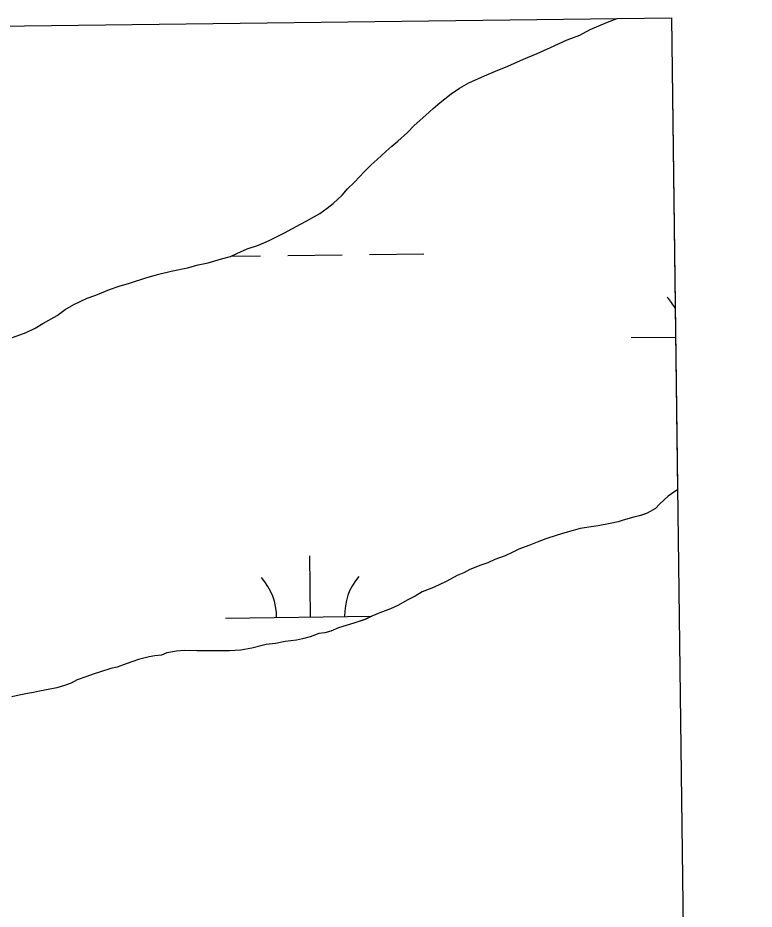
# Model space of a CAD drawing. Extents: x 3704301 to 3742427, y 506229 to 532009.
# Drawn here: x 3739638 to 3740071, y 529691 to 530215 of the extents above; entities that cross this region are included whole.
import ezdxf

# ---------------------------------------------------------------- set-up
doc = ezdxf.new("R2010")
doc.units = 0
for name, color, linetype in [('V-GRID-FRAM', 7, 'Continuous'), ('V-TOPO-SHOR', 7, 'Continuous'), ('V-WETL-SWMP', 7, 'Continuous')]:
    doc.layers.add(name, color=color, linetype=linetype)

msp = doc.modelspace()

# ---------------------------------------------------------------- linework, layer by layer
at = {"layer": 'V-GRID-FRAM'}
msp.add_lwpolyline([(3708355.73, 529827.79), (3740022.42, 530214.7), (3740252.5, 512033.28), (3708569.94, 511646.18), (3708355.73, 529827.79)], dxfattribs=at)
at = {"layer": 'V-TOPO-SHOR'}
for points in [[(3739714.01, 530062.1), (3739721.07, 530064.04), (3739728.4, 530065.98), (3739737.91, 530067.93), (3739744.15, 530069.59), (3739750.12, 530070.71), (3739758, 530073.19), (3739763.16, 530074.58), (3739766.96, 530076.23), (3739772.92, 530078.98), (3739779.71, 530081.19), (3739785.95, 530083.94), (3739795.44, 530088.61), (3739801.41, 530091.9), (3739807.64, 530095.2), (3739815.78, 530099.86), (3739820.11, 530102.87), (3739823.63, 530105.61), (3739828.77, 530110.53), (3739832.02, 530114.35), (3739836.08, 530118.18), (3739842.03, 530124.46), (3739845.81, 530128.29), (3739849.33, 530131.57), (3739854.48, 530136.21), (3739857.99, 530139.22), (3739861.51, 530142.23), (3739867.2, 530147.43), (3739871.25, 530151.53), (3739878.02, 530157.54), (3739882.35, 530161.37), (3739886.41, 530164.92), (3739892.91, 530170.12), (3739897.79, 530173.41), (3739903.21, 530176.43), (3739912.44, 530180.55), (3739918.95, 530183.3), (3739926.27, 530186.33), (3739935.5, 530190.46), (3739943.36, 530193.76), (3739951.23, 530197.33), (3739961, 530201.73), (3739968.6, 530204.49), (3739974.56, 530207.78), (3739984.87, 530212.19), (3739990.46, 530214.31)], [(3739635.06, 530026.9), (3739643.21, 530029.93), (3739648.36, 530032.4), (3739652.97, 530035.15), (3739661.37, 530039.81), (3739665.98, 530043.37), (3739671.13, 530046.38), (3739678.99, 530049.96), (3739684.15, 530051.89), (3739692.02, 530055.19), (3739697.72, 530057.12), (3739703.96, 530058.78), (3739714.01, 530062.1)], [(3740025.93, 529937.39), (3740024.32, 529936.41), (3740020.53, 529933.68), (3740018.1, 529931.49), (3740015.39, 529929.03), (3740012.96, 529926.57), (3740008.08, 529923.83), (3740004.28, 529922.45), (3740000.2, 529921.34), (3739993.96, 529919.68), (3739990.97, 529918.57), (3739986.35, 529917.74), (3739979.29, 529916.34), (3739975.22, 529915.78), (3739968.7, 529914.66), (3739964.62, 529913.55), (3739959.74, 529912.16), (3739955.12, 529910.78), (3739948.61, 529908.57), (3739943.45, 529906.64), (3739938.57, 529904.71), (3739932.6, 529902.51), (3739928.8, 529900.59), (3739924.73, 529898.67), (3739918.49, 529896.46), (3739914.42, 529894.53), (3739910.35, 529893.15), (3739903.84, 529890.67), (3739900.31, 529888.75), (3739896.51, 529887.1), (3739890.28, 529883.81), (3739885.94, 529881.61), (3739881.59, 529879.69), (3739875.9, 529877.48), (3739871.83, 529875.02), (3739867.49, 529872.82), (3739861.53, 529869.53), (3739857.19, 529867.6), (3739850.95, 529865.12), (3739846.33, 529863.2), (3739842.27, 529861.27), (3739835.75, 529859.06), (3739831.13, 529857.68), (3739826.79, 529856.3), (3739822.18, 529854.37), (3739818.65, 529853.54), (3739815.12, 529852.98), (3739809.96, 529851.05), (3739805.62, 529849.94), (3739802.08, 529849.1), (3739795.29, 529848.26), (3739789.59, 529847.14), (3739784.15, 529846.57), (3739775.73, 529844.35), (3739769.21, 529843.23), (3739762.69, 529842.93), (3739752.63, 529842.88), (3739746.65, 529842.84), (3739743.39, 529842.83), (3739736.04, 529843.06), (3739731.43, 529842.77), (3739725.72, 529841.65), (3739722.74, 529840.28), (3739718.66, 529839.99), (3739715.4, 529839.42), (3739709.16, 529837.76), (3739705.9, 529836.66), (3739701.83, 529835.28), (3739696.67, 529833.35), (3739692.87, 529832.52), (3739686.9, 529830.58), (3739682.55, 529829.2), (3739678.75, 529827.82), (3739673.05, 529825.89), (3739669.53, 529823.97), (3739665.73, 529822.59), (3739661.11, 529821.21), (3739654.05, 529819.81), (3739651.06, 529819.25), (3739647.53, 529818.42), (3739644, 529817.86), (3739639.11, 529816.75), (3739634.77, 529815.91)]]:
    msp.add_lwpolyline(points, dxfattribs=at)
at = {"layer": 'V-WETL-SWMP'}
for p, q in [((3739974.56, 530207.78), (3739984.87, 530212.19)), ((3739984.87, 530212.19), (3739990.46, 530214.31)), ((3739990.46, 530214.31), (3740022.42, 530214.7)), ((3740022.42, 530214.7), (3740025.93, 529937.39)), ((3739968.6, 530204.49), (3739974.56, 530207.78)), ((3739951.23, 530197.33), (3739961, 530201.73)), ((3739961, 530201.73), (3739968.6, 530204.49)), ((3739943.36, 530193.76), (3739951.23, 530197.33)), ((3739935.5, 530190.46), (3739943.36, 530193.76)), ((3739918.95, 530183.31), (3739926.27, 530186.33)), ((3739926.27, 530186.33), (3739935.5, 530190.46)), ((3739912.44, 530180.55), (3739918.95, 530183.31)), ((3739897.79, 530173.41), (3739903.21, 530176.43)), ((3739903.21, 530176.43), (3739912.44, 530180.55)), ((3739892.91, 530170.12), (3739897.79, 530173.41)), ((3739886.41, 530164.92), (3739892.91, 530170.12)), ((3739878.02, 530157.54), (3739882.35, 530161.37)), ((3739882.35, 530161.37), (3739886.41, 530164.92)), ((3739871.25, 530151.53), (3739878.02, 530157.54)), ((3739867.2, 530147.43), (3739871.25, 530151.53)), ((3739861.51, 530142.23), (3739867.2, 530147.43)), ((3739854.47, 530136.21), (3739857.99, 530139.22)), ((3739857.99, 530139.22), (3739861.51, 530142.23)), ((3739849.33, 530131.57), (3739854.47, 530136.21)), ((3739845.81, 530128.29), (3739849.33, 530131.57)), ((3739836.08, 530118.18), (3739842.03, 530124.46)), ((3739842.03, 530124.46), (3739845.81, 530128.29)), ((3739832.02, 530114.35), (3739836.08, 530118.18)), ((3739828.77, 530110.53), (3739832.02, 530114.35)), ((3739823.63, 530105.61), (3739828.77, 530110.53)), ((3739815.78, 530099.86), (3739820.11, 530102.87)), ((3739820.11, 530102.87), (3739823.63, 530105.61)), ((3739807.64, 530095.2), (3739815.78, 530099.86)), ((3739795.44, 530088.61), (3739801.41, 530091.9)), ((3739801.41, 530091.9), (3739807.64, 530095.2)), ((3739785.95, 530083.94), (3739795.44, 530088.61)), ((3739779.71, 530081.19), (3739785.95, 530083.94)), ((3739763.16, 530074.58), (3739766.96, 530076.23)), ((3739766.96, 530076.23), (3739772.92, 530078.98)), ((3739772.92, 530078.98), (3739779.71, 530081.19)), ((3739844.85, 530075.75), (3739876.85, 530076.14)), ((3739750.12, 530070.71), (3739758, 530073.19)), ((3739758, 530073.19), (3739763.16, 530074.58)), ((3739763.56, 530074.76), (3739780.86, 530074.97)), ((3739796.86, 530075.16), (3739828.85, 530075.55)), ((3739721.07, 530064.04), (3739728.4, 530065.98)), ((3739728.4, 530065.98), (3739737.9, 530067.93)), ((3739737.9, 530067.93), (3739744.15, 530069.59)), ((3739744.15, 530069.59), (3739750.12, 530070.71)), ((3739703.96, 530058.78), (3739714.01, 530062.1)), ((3739714.01, 530062.1), (3739721.07, 530064.04)), ((3739684.15, 530051.89), (3739692.02, 530055.19)), ((3739692.02, 530055.19), (3739697.72, 530057.12)), ((3739697.72, 530057.12), (3739703.96, 530058.78)), ((3739671.13, 530046.38), (3739678.99, 530049.96)), ((3739678.99, 530049.96), (3739684.15, 530051.89)), ((3739665.98, 530043.37), (3739671.13, 530046.38)), ((3739652.97, 530035.14), (3739661.37, 530039.81)), ((3739661.37, 530039.81), (3739665.98, 530043.37)), ((3739648.36, 530032.4), (3739652.97, 530035.14)), ((3739635.06, 530026.9), (3739643.21, 530029.93)), ((3739643.21, 530029.93), (3739648.36, 530032.4)), ((3739998.78, 530026.88), (3740024.79, 530027.2)), ((3740024.32, 529936.41), (3740020.53, 529933.68)), ((3740025.93, 529937.39), (3740024.32, 529936.41)), ((3740018.1, 529931.49), (3740015.39, 529929.03)), ((3740020.53, 529933.68), (3740018.1, 529931.49)), ((3740012.96, 529926.57), (3740008.07, 529923.83)), ((3740015.39, 529929.03), (3740012.96, 529926.57)), ((3739993.96, 529919.68), (3739990.97, 529918.57)), ((3740000.2, 529921.34), (3739993.96, 529919.68)), ((3740004.27, 529922.45), (3740000.2, 529921.34)), ((3740008.07, 529923.83), (3740004.27, 529922.45)), ((3739968.7, 529914.65), (3739964.62, 529913.55)), ((3739975.22, 529915.77), (3739968.7, 529914.65)), ((3739979.29, 529916.34), (3739975.22, 529915.77)), ((3739986.35, 529917.73), (3739979.29, 529916.34)), ((3739990.97, 529918.57), (3739986.35, 529917.73)), ((3739948.61, 529908.57), (3739943.45, 529906.64)), ((3739955.12, 529910.78), (3739948.61, 529908.57)), ((3739959.74, 529912.16), (3739955.12, 529910.78)), ((3739964.62, 529913.55), (3739959.74, 529912.16)), ((3739938.57, 529904.71), (3739932.6, 529902.51)), ((3739943.45, 529906.64), (3739938.57, 529904.71)), ((3739810.3, 529862.71), (3739809.86, 529898.7)), ((3739924.73, 529898.66), (3739918.49, 529896.46)), ((3739928.8, 529900.59), (3739924.73, 529898.66)), ((3739932.6, 529902.51), (3739928.8, 529900.59)), ((3739910.35, 529893.15), (3739903.83, 529890.67)), ((3739914.42, 529894.53), (3739910.35, 529893.15)), ((3739918.49, 529896.46), (3739914.42, 529894.53)), ((3739900.31, 529888.75), (3739896.51, 529887.1)), ((3739903.83, 529890.67), (3739900.31, 529888.75)), ((3739890.27, 529883.81), (3739885.94, 529881.61)), ((3739896.51, 529887.1), (3739890.27, 529883.81)), ((3739875.9, 529877.48), (3739871.83, 529875.02)), ((3739881.6, 529879.69), (3739875.9, 529877.48)), ((3739885.94, 529881.61), (3739881.6, 529879.69)), ((3739867.49, 529872.82), (3739861.53, 529869.52)), ((3739871.83, 529875.02), (3739867.49, 529872.82)), ((3739857.19, 529867.6), (3739850.95, 529865.12)), ((3739861.53, 529869.52), (3739857.19, 529867.6)), ((3739760.3, 529862.1), (3739846.23, 529863.15)), ((3739846.33, 529863.19), (3739842.26, 529861.27)), ((3739850.95, 529865.12), (3739846.33, 529863.19)), ((3739826.79, 529856.3), (3739822.18, 529854.37)), ((3739831.13, 529857.68), (3739826.79, 529856.3)), ((3739835.75, 529859.06), (3739831.13, 529857.68)), ((3739842.26, 529861.27), (3739835.75, 529859.06)), ((3739809.96, 529851.05), (3739805.62, 529849.94)), ((3739815.12, 529852.98), (3739809.96, 529851.05)), ((3739818.65, 529853.54), (3739815.12, 529852.98)), ((3739822.18, 529854.37), (3739818.65, 529853.54)), ((3739784.15, 529846.57), (3739775.73, 529844.35)), ((3739789.59, 529847.14), (3739784.15, 529846.57)), ((3739795.29, 529848.26), (3739789.59, 529847.14)), ((3739802.08, 529849.11), (3739795.29, 529848.26)), ((3739805.62, 529849.94), (3739802.08, 529849.11)), ((3739725.72, 529841.65), (3739722.74, 529840.28)), ((3739731.43, 529842.77), (3739725.72, 529841.65)), ((3739736.05, 529843.06), (3739731.43, 529842.77)), ((3739743.39, 529842.83), (3739736.05, 529843.06)), ((3739746.65, 529842.84), (3739743.39, 529842.83)), ((3739752.63, 529842.88), (3739746.65, 529842.84)), ((3739762.69, 529842.93), (3739752.63, 529842.88)), ((3739769.21, 529843.23), (3739762.69, 529842.93)), ((3739775.73, 529844.35), (3739769.21, 529843.23)), ((3739701.83, 529835.28), (3739696.67, 529833.35)), ((3739705.9, 529836.66), (3739701.83, 529835.28)), ((3739709.16, 529837.76), (3739705.9, 529836.66)), ((3739715.4, 529839.42), (3739709.16, 529837.76)), ((3739718.66, 529839.98), (3739715.4, 529839.42)), ((3739722.74, 529840.28), (3739718.66, 529839.98)), ((3739686.9, 529830.58), (3739682.55, 529829.2)), ((3739692.87, 529832.51), (3739686.9, 529830.58)), ((3739696.67, 529833.35), (3739692.87, 529832.51)), ((3739673.05, 529825.89), (3739669.53, 529823.97)), ((3739678.75, 529827.82), (3739673.05, 529825.89)), ((3739682.55, 529829.2), (3739678.75, 529827.82)), ((3739654.05, 529819.81), (3739651.06, 529819.25)), ((3739661.11, 529821.21), (3739654.05, 529819.81)), ((3739665.73, 529822.59), (3739661.11, 529821.21)), ((3739669.53, 529823.97), (3739665.73, 529822.59)), ((3739639.11, 529816.75), (3739634.77, 529815.91)), ((3739644, 529817.86), (3739639.11, 529816.75)), ((3739647.53, 529818.42), (3739644, 529817.86)), ((3739651.06, 529819.25), (3739647.53, 529818.42))]:
    msp.add_line(p, q, dxfattribs=at)
for centre, start, end in [((3739993.53, 530027.29), 28.2457, 41.4719), ((3739755.05, 529862.51), 359.9282, 41.4719), ((3739865.53, 529863.86), 139.9282, 181.4719)]:
    msp.add_arc(centre, 35.25, start, end, dxfattribs=at)

doc.saveas('drawing.dxf')
